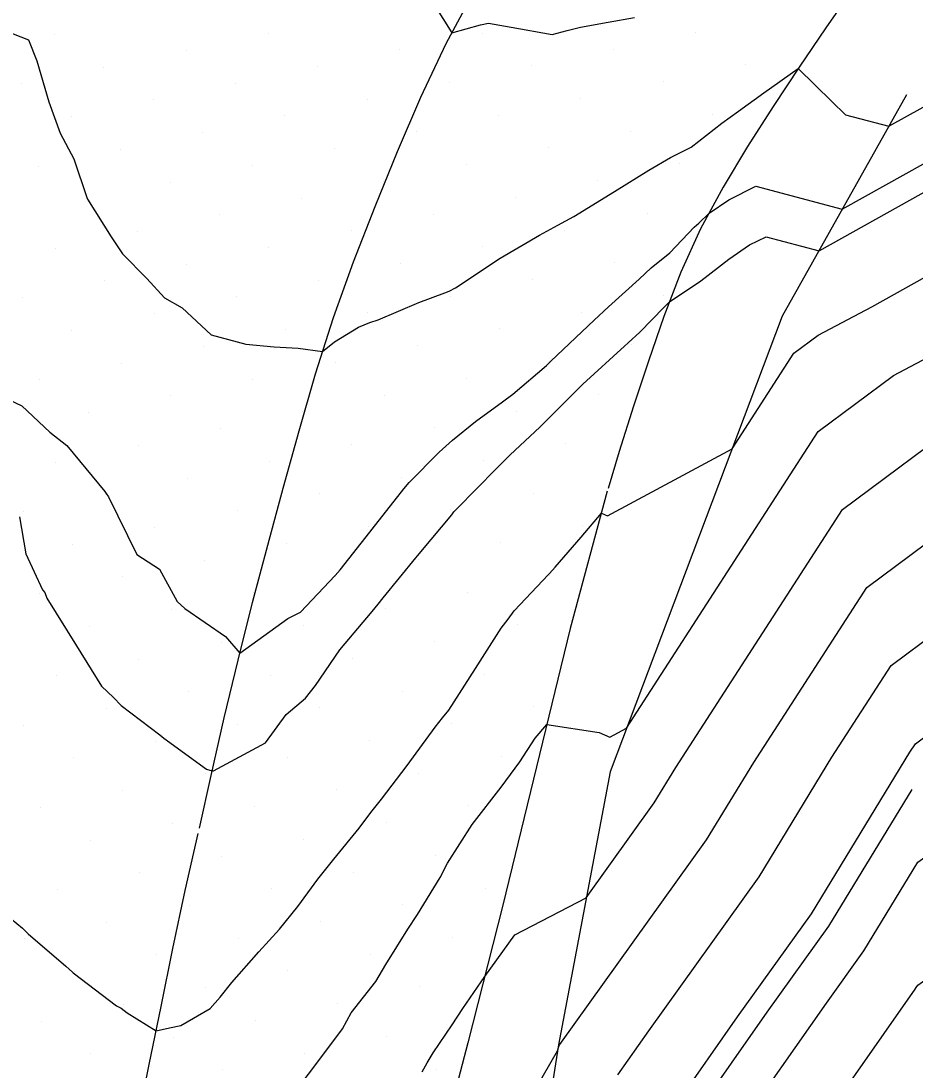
# Model space of a CAD drawing. Extents: x 2354170 to 2357230, y 866100 to 868290.
# Drawn here: x 2355362.17 to 2355399.86, y 867256.59 to 867300.83 of the extents above; entities that cross this region are included whole.
import ezdxf

# ---------------------------------------------------------------- set-up
doc = ezdxf.new("R2010")
doc.units = 0
for name, color, linetype in [('Default', 7, 'Continuous'), ('DTM Contours Major', 7, 'Continuous'), ('DTM Contours Minor', 7, 'Continuous'), ('Exist DTM Breakline', 7, 'Continuous'), ('Exist DTM Scan Elevation Point', 7, 'Continuous'), ('Exist Roads EOP', 7, 'Continuous'), ('PH Exist DTM Breakline', 7, 'Continuous')]:
    doc.layers.add(name, color=color, linetype=linetype)

msp = doc.modelspace()

# ---------------------------------------------------------------- linework, layer by layer
at = {"layer": 'Default'}
for points in [[(2355379.57, 867301.537), (2355380.335, 867300.326), (2355381.539, 867300.667), (2355381.875, 867300.728), (2355382.835, 867300.568), (2355384.56, 867300.254), (2355385.19, 867300.425), (2355385.757, 867300.567), (2355386.922, 867300.778), (2355388.035, 867300.976)], [(2355360.854, 867300.67), (2355362.486, 867300.032), (2355362.842, 867299.145), (2355363.337, 867297.415), (2355363.822, 867296.095), (2355364.389, 867295.007), (2355364.957, 867293.345), (2355364.974, 867293.305), (2355365.97, 867291.721), (2355366.45, 867291.005), (2355367.477, 867289.96), (2355368.217, 867289.146), (2355368.963, 867288.723), (2355370.183, 867287.586), (2355371.648, 867287.195), (2355372.846, 867287.08), (2355373.852, 867287.028), (2355374.882, 867286.885), (2355375.378, 867287.293), (2355376.399, 867287.919), (2355376.875, 867288.105), (2355377.226, 867288.225), (2355378.935, 867288.95), (2355380.033, 867289.366), (2355380.211, 867289.438), (2355380.487, 867289.567), (2355382.364, 867290.822), (2355384.023, 867291.79), (2355384.793, 867292.212), (2355385.474, 867292.574), (2355387.184, 867293.628), (2355388.634, 867294.533), (2355389.543, 867295.065), (2355389.858, 867295.22), (2355390.413, 867295.509), (2355391.717, 867296.521), (2355392.409, 867297.024), (2355393.481, 867297.8), (2355394.932, 867298.817), (2355396.349, 867297.434), (2355396.918, 867296.873), (2355398.748, 867296.388), (2355400.195, 867297.196)], [(2355362.108, 867279.912), (2355362.369, 867278.36), (2355363.072, 867276.838), (2355363.176, 867276.72), (2355363.26, 867276.483), (2355364.509, 867274.479), (2355365.565, 867272.774), (2355366.065, 867272.3), (2355366.396, 867271.963), (2355368.022, 867270.727), (2355368.195, 867270.575), (2355369.993, 867269.269), (2355370.227, 867269.202), (2355370.284, 867269.201), (2355372.475, 867270.386), (2355373.348, 867271.575), (2355374.167, 867272.264), (2355374.58, 867272.799), (2355375.609, 867274.307), (2355376.965, 867275.92), (2355377.227, 867276.234), (2355377.435, 867276.498), (2355378.807, 867278.187), (2355378.877, 867278.276), (2355379.462, 867278.956), (2355380.329, 867280.003), (2355380.416, 867280.12), (2355380.545, 867280.257), (2355382.204, 867281.934), (2355382.77, 867282.514), (2355384.057, 867283.706), (2355384.83, 867284.478), (2355385.859, 867285.512), (2355387.612, 867287.109), (2355387.761, 867287.251), (2355388.25, 867287.709), (2355389.271, 867288.749), (2355389.509, 867288.987), (2355390.832, 867289.866), (2355392.002, 867290.785), (2355392.882, 867291.379), (2355393.575, 867291.727), (2355395.808, 867291.135), (2355402.988, 867295.145)], [(2355360.539, 867263.948), (2355362.231, 867262.57), (2355362.465, 867262.328), (2355364.054, 867260.969), (2355364.334, 867260.719), (2355364.374, 867260.682), (2355366.201, 867259.295), (2355366.385, 867259.191), (2355366.645, 867259), (2355367.869, 867258.245), (2355368.427, 867258.363), (2355368.906, 867258.471), (2355370.136, 867259.186), (2355370.563, 867259.66), (2355371.052, 867260.283), (2355372.199, 867261.576), (2355373.062, 867262.534), (2355373.836, 867263.49), (2355374.68, 867264.63), (2355375.354, 867265.483), (2355376.429, 867266.791), (2355376.919, 867267.445), (2355377.36, 867268.005), (2355378.448, 867269.431), (2355379.626, 867271.05), (2355379.942, 867271.441), (2355380.203, 867271.763), (2355381.333, 867273.518), (2355382.415, 867275.226), (2355382.708, 867275.606), (2355382.958, 867275.954), (2355384.408, 867277.479), (2355384.443, 867277.519), (2355384.686, 867277.791), (2355385.782, 867279.063), (2355386.635, 867280.07), (2355386.895, 867279.951), (2355392.15, 867282.788), (2355394.748, 867286.811), (2355395.768, 867287.571), (2355398.032, 867288.766), (2355405.781, 867293.094)], [(2355373.499, 867255.37), (2355374.677, 867256.938), (2355375.725, 867258.32), (2355376.085, 867259.005), (2355377.12, 867260.324), (2355377.544, 867261.037), (2355378.477, 867262.522), (2355378.882, 867263.149), (2355379.836, 867264.708), (2355380.147, 867265.31), (2355381.185, 867266.94), (2355382.407, 867268.518), (2355383.2, 867269.58), (2355383.847, 867270.579), (2355384.339, 867271.165), (2355386.537, 867270.828), (2355386.984, 867270.624), (2355387.695, 867271.007), (2355395.772, 867283.519), (2355398.947, 867285.88), (2355405.986, 867289.597)], [(2355379.082, 867256.507), (2355379.286, 867256.886), (2355379.538, 867257.312), (2355380.348, 867258.495), (2355380.792, 867259.184), (2355381.72, 867260.535), (2355382.983, 867262.295), (2355385.996, 867263.851), (2355388.862, 867267.851), (2355389.774, 867269.347), (2355396.797, 867280.226), (2355402.125, 867284.19)], [(2355378.054, 867245.688), (2355384.786, 867257.39), (2355384.86, 867257.615), (2355384.867, 867257.633), (2355384.887, 867257.662), (2355391.072, 867266.293), (2355393.063, 867269.562), (2355397.822, 867276.934), (2355405.303, 867282.499)], [(2355387.333, 867256.39), (2355388.631, 867258.246), (2355393.281, 867264.735), (2355396.352, 867269.777), (2355398.847, 867273.641), (2355408.482, 867280.809), (2355409.976, 867281.598), (2355411.444, 867281.482), (2355419.976, 867281.71), (2355421.324, 867281.361), (2355429.976, 867280.993), (2355430.749, 867280.786), (2355433.166, 867280.014), (2355438.292, 867278.33), (2355439.976, 867278.305), (2355446.092, 867276.129), (2355449.977, 867275.234), (2355457.984, 867272.006), (2355460.54, 867271.108), (2355462.81, 867270.014), (2355467.768, 867267.805), (2355469.977, 867266.791), (2355474.494, 867264.53)], [(2355380.805, 867226.756), (2355381.176, 867230.101), (2355381.616, 867230.731), (2355381.903, 867231.396), (2355388.992, 867252.803), (2355389.799, 867255.146), (2355392.375, 867258.829), (2355395.49, 867263.177), (2355399.641, 867269.992), (2355399.872, 867270.349), (2355401.586, 867271.624), (2355409.976, 867277.369), (2355417.669, 867277.707), (2355419.976, 867278.401), (2355427.876, 867277.913), (2355429.976, 867278.369), (2355436.266, 867276.303), (2355439.976, 867276.249), (2355444.575, 867274.612), (2355448.644, 867273.675)], [(2355392.265, 867253.902), (2355396.118, 867259.412), (2355397.699, 867261.619), (2355399.976, 867265.356), (2355406.526, 867270.014), (2355409.976, 867272.376), (2355412.447, 867272.485), (2355419.976, 867274.749), (2355424.437, 867274.474), (2355429.976, 867275.677), (2355434.239, 867274.276), (2355439.976, 867274.192), (2355443.058, 867273.096), (2355449.977, 867271.501), (2355453.667, 867270.014), (2355457.94, 867267.977), (2355459.977, 867267.314), (2355465.027, 867265.064), (2355469.977, 867262.792), (2355471.828, 867261.865)], [(2355394.731, 867252.659), (2355399.862, 867259.996), (2355399.909, 867260.061), (2355399.976, 867260.172), (2355400.523, 867260.56), (2355409.976, 867267.543), (2355416.371, 867270.014), (2355419.976, 867271.098), (2355420.997, 867271.035), (2355429.976, 867272.984), (2355432.212, 867272.25), (2355439.976, 867272.136), (2355441.542, 867271.579), (2355448.333, 867270.014), (2355449.59, 867269.627), (2355449.977, 867269.566), (2355456.445, 867266.482), (2355459.977, 867265.333), (2355463.656, 867263.693), (2355469.977, 867260.792), (2355470.496, 867260.533)]]:
    msp.add_lwpolyline(points, dxfattribs=at)
at = {"layer": 'DTM Contours Major'}
msp.add_lwpolyline([(2355379.082, 867256.507), (2355379.286, 867256.886), (2355379.538, 867257.312), (2355380.348, 867258.495), (2355380.792, 867259.184), (2355381.72, 867260.535), (2355382.983, 867262.295), (2355385.996, 867263.851), (2355388.862, 867267.851), (2355389.774, 867269.347), (2355396.797, 867280.226), (2355402.125, 867284.19)], dxfattribs=at)
at = {"layer": 'DTM Contours Minor'}
for points in [[(2355360.805, 867285.257), (2355362.209, 867284.595), (2355363.382, 867283.491), (2355364.104, 867282.928), (2355365.696, 867280.986), (2355365.764, 867280.906), (2355365.858, 867280.759), (2355367.054, 867278.326), (2355368.007, 867277.704), (2355368.745, 867276.35), (2355369.072, 867276.052), (2355370.794, 867274.868), (2355371.393, 867274.167), (2355373.413, 867275.626), (2355373.948, 867275.899), (2355375.41, 867277.437), (2355375.621, 867277.681), (2355376.87, 867279.272), (2355376.973, 867279.4), (2355378.302, 867281.096), (2355378.534, 867281.365), (2355379.791, 867282.645), (2355380.364, 867283.152), (2355381.333, 867283.931), (2355382.46, 867284.763), (2355382.9, 867285.095), (2355384.317, 867286.295), (2355384.436, 867286.413), (2355384.46, 867286.438), (2355384.501, 867286.475), (2355386.323, 867288.203), (2355386.932, 867288.774), (2355388.229, 867289.939), (2355388.726, 867290.412), (2355389.522, 867291.042), (2355390.547, 867292.133), (2355390.738, 867292.295), (2355391.175, 867292.722), (2355392.008, 867293.284), (2355393.139, 867293.853), (2355396.788, 867292.886), (2355402.057, 867295.829)], [(2355390.621, 867254.731), (2355393.622, 867259.024), (2355396.227, 867262.658), (2355399.734, 867268.416)]]:
    msp.add_lwpolyline(points, dxfattribs=at)
at = {"layer": 'Exist DTM Breakline'}
for points in [[(2355369.691, 867266.785), (2355370.182, 867269.007), (2355370.739, 867271.444), (2355371.319, 867273.876), (2355371.931, 867276.3), (2355372.569, 867278.717), (2355373.226, 867281.129), (2355373.895, 867283.538), (2355374.584, 867285.941), (2355375.338, 867288.325), (2355376.19, 867290.675), (2355377.105, 867293.001), (2355378.045, 867295.318), (2355379.027, 867297.617), (2355380.095, 867299.877), (2355381.276, 867302.08)], [(2355362.111, 867222.252), (2355362.414, 867224.734), (2355362.756, 867227.21), (2355363.099, 867229.686), (2355363.442, 867232.163), (2355363.793, 867234.638), (2355364.17, 867237.109), (2355364.547, 867239.581), (2355364.923, 867242.052), (2355365.315, 867244.521), (2355365.753, 867246.983), (2355366.19, 867249.444), (2355366.628, 867251.905), (2355367.079, 867254.364), (2355367.578, 867256.814), (2355368.076, 867259.264), (2355368.575, 867261.714), (2355369.089, 867264.16), (2355369.643, 867266.566)]]:
    msp.add_lwpolyline(points, dxfattribs=at)
at = {"layer": 'Exist DTM Scan Elevation Point'}
for p, q in [((2355363.576, 867300.254), (2355363.576, 867300.254)), ((2355372.59, 867300.286), (2355372.59, 867300.286)), ((2355381.604, 867300.317), (2355381.604, 867300.317)), ((2355390.618, 867300.349), (2355390.618, 867300.349)), ((2355369.126, 867299.58), (2355369.126, 867299.58)), ((2355378.139, 867299.612), (2355378.139, 867299.612)), ((2355387.153, 867299.644), (2355387.153, 867299.644)), ((2355365.661, 867298.875), (2355365.661, 867298.875)), ((2355374.675, 867298.906), (2355374.675, 867298.906)), ((2355383.689, 867298.938), (2355383.689, 867298.938)), ((2355392.703, 867298.97), (2355392.703, 867298.97)), ((2355371.211, 867298.201), (2355371.211, 867298.201)), ((2355380.224, 867298.232), (2355380.224, 867298.232)), ((2355389.238, 867298.264), (2355389.238, 867298.264)), ((2355362.197, 867298.169), (2355362.197, 867298.169)), ((2355367.746, 867297.495), (2355367.746, 867297.495)), ((2355376.76, 867297.527), (2355376.76, 867297.527)), ((2355385.774, 867297.559), (2355385.774, 867297.559)), ((2355391.323, 867296.885), (2355391.323, 867296.885)), ((2355364.282, 867296.79), (2355364.282, 867296.79)), ((2355373.296, 867296.821), (2355373.296, 867296.821)), ((2355382.309, 867296.853), (2355382.309, 867296.853)), ((2355369.831, 867296.116), (2355369.831, 867296.116)), ((2355378.845, 867296.147), (2355378.845, 867296.147)), ((2355387.859, 867296.179), (2355387.859, 867296.179)), ((2355366.367, 867295.41), (2355366.367, 867295.41)), ((2355375.381, 867295.442), (2355375.381, 867295.442)), ((2355384.394, 867295.474), (2355384.394, 867295.474)), ((2355362.902, 867294.705), (2355362.902, 867294.705)), ((2355371.916, 867294.736), (2355371.916, 867294.736)), ((2355380.93, 867294.768), (2355380.93, 867294.768)), ((2355389.944, 867294.8), (2355389.944, 867294.8)), ((2355368.452, 867294.031), (2355368.452, 867294.031)), ((2355377.466, 867294.063), (2355377.466, 867294.063)), ((2355386.479, 867294.094), (2355386.479, 867294.094)), ((2355374.001, 867293.357), (2355374.001, 867293.357)), ((2355383.015, 867293.389), (2355383.015, 867293.389)), ((2355364.987, 867293.325), (2355364.987, 867293.325)), ((2355370.537, 867292.651), (2355370.537, 867292.651)), ((2355379.551, 867292.683), (2355379.551, 867292.683)), ((2355388.564, 867292.715), (2355388.564, 867292.715)), ((2355385.1, 867292.009), (2355385.1, 867292.009)), ((2355367.072, 867291.946), (2355367.072, 867291.946)), ((2355376.086, 867291.978), (2355376.086, 867291.978)), ((2355363.608, 867291.24), (2355363.608, 867291.24)), ((2355372.622, 867291.272), (2355372.622, 867291.272)), ((2355381.636, 867291.304), (2355381.636, 867291.304)), ((2355369.157, 867290.566), (2355369.157, 867290.566)), ((2355378.171, 867290.598), (2355378.171, 867290.598)), ((2355387.185, 867290.63), (2355387.185, 867290.63)), ((2355365.693, 867289.861), (2355365.693, 867289.861)), ((2355374.707, 867289.893), (2355374.707, 867289.893)), ((2355383.721, 867289.924), (2355383.721, 867289.924)), ((2355362.228, 867289.155), (2355362.228, 867289.155)), ((2355371.242, 867289.187), (2355371.242, 867289.187)), ((2355380.256, 867289.219), (2355380.256, 867289.219)), ((2355389.27, 867289.25), (2355389.27, 867289.25)), ((2355367.778, 867288.481), (2355367.778, 867288.481)), ((2355376.792, 867288.513), (2355376.792, 867288.513)), ((2355385.806, 867288.545), (2355385.806, 867288.545)), ((2355364.313, 867287.776), (2355364.313, 867287.776)), ((2355373.327, 867287.808), (2355373.327, 867287.808)), ((2355382.341, 867287.839), (2355382.341, 867287.839)), ((2355387.891, 867287.165), (2355387.891, 867287.165)), ((2355369.863, 867287.102), (2355369.863, 867287.102)), ((2355378.877, 867287.134), (2355378.877, 867287.134)), ((2355366.398, 867286.396), (2355366.398, 867286.396)), ((2355375.412, 867286.428), (2355375.412, 867286.428)), ((2355384.426, 867286.46), (2355384.426, 867286.46)), ((2355362.934, 867285.691), (2355362.934, 867285.691)), ((2355371.948, 867285.723), (2355371.948, 867285.723)), ((2355380.962, 867285.754), (2355380.962, 867285.754)), ((2355368.483, 867285.017), (2355368.483, 867285.017)), ((2355377.497, 867285.049), (2355377.497, 867285.049)), ((2355386.511, 867285.08), (2355386.511, 867285.08)), ((2355365.019, 867284.311), (2355365.019, 867284.311)), ((2355374.033, 867284.343), (2355374.033, 867284.343)), ((2355383.047, 867284.375), (2355383.047, 867284.375)), ((2355370.568, 867283.638), (2355370.568, 867283.638)), ((2355379.582, 867283.669), (2355379.582, 867283.669)), ((2355367.104, 867282.932), (2355367.104, 867282.932)), ((2355376.118, 867282.964), (2355376.118, 867282.964)), ((2355385.132, 867282.995), (2355385.132, 867282.995)), ((2355381.667, 867282.29), (2355381.667, 867282.29)), ((2355363.64, 867282.226), (2355363.64, 867282.226)), ((2355372.653, 867282.258), (2355372.653, 867282.258)), ((2355369.189, 867281.553), (2355369.189, 867281.553)), ((2355378.203, 867281.584), (2355378.203, 867281.584)), ((2355365.725, 867280.847), (2355365.725, 867280.847)), ((2355374.738, 867280.879), (2355374.738, 867280.879)), ((2355383.752, 867280.91), (2355383.752, 867280.91)), ((2355362.26, 867280.141), (2355362.26, 867280.141)), ((2355371.274, 867280.173), (2355371.274, 867280.173)), ((2355380.288, 867280.205), (2355380.288, 867280.205)), ((2355367.81, 867279.468), (2355367.81, 867279.468)), ((2355376.823, 867279.499), (2355376.823, 867279.499)), ((2355385.837, 867279.531), (2355385.837, 867279.531)), ((2355364.345, 867278.762), (2355364.345, 867278.762)), ((2355373.359, 867278.794), (2355373.359, 867278.794)), ((2355382.373, 867278.825), (2355382.373, 867278.825)), ((2355369.895, 867278.088), (2355369.895, 867278.088)), ((2355378.908, 867278.12), (2355378.908, 867278.12)), ((2355375.444, 867277.414), (2355375.444, 867277.414)), ((2355384.458, 867277.446), (2355384.458, 867277.446)), ((2355366.43, 867277.383), (2355366.43, 867277.383)), ((2355362.966, 867276.677), (2355362.966, 867276.677)), ((2355371.98, 867276.709), (2355371.98, 867276.709)), ((2355380.993, 867276.74), (2355380.993, 867276.74)), ((2355368.515, 867276.003), (2355368.515, 867276.003)), ((2355377.529, 867276.035), (2355377.529, 867276.035)), ((2355365.051, 867275.298), (2355365.051, 867275.298)), ((2355374.065, 867275.329), (2355374.065, 867275.329)), ((2355383.078, 867275.361), (2355383.078, 867275.361)), ((2355370.6, 867274.624), (2355370.6, 867274.624)), ((2355379.614, 867274.655), (2355379.614, 867274.655)), ((2355367.136, 867273.918), (2355367.136, 867273.918)), ((2355376.15, 867273.95), (2355376.15, 867273.95)), ((2355363.671, 867273.213), (2355363.671, 867273.213)), ((2355372.685, 867273.244), (2355372.685, 867273.244)), ((2355381.699, 867273.276), (2355381.699, 867273.276)), ((2355369.221, 867272.539), (2355369.221, 867272.539)), ((2355378.234, 867272.57), (2355378.234, 867272.57)), ((2355365.756, 867271.833), (2355365.756, 867271.833)), ((2355374.77, 867271.865), (2355374.77, 867271.865)), ((2355383.784, 867271.897), (2355383.784, 867271.897)), ((2355362.292, 867271.128), (2355362.292, 867271.128)), ((2355371.306, 867271.159), (2355371.306, 867271.159)), ((2355380.319, 867271.191), (2355380.319, 867271.191)), ((2355367.841, 867270.454), (2355367.841, 867270.454)), ((2355376.855, 867270.485), (2355376.855, 867270.485)), ((2355364.377, 867269.748), (2355364.377, 867269.748)), ((2355373.391, 867269.78), (2355373.391, 867269.78)), ((2355382.404, 867269.812), (2355382.404, 867269.812)), ((2355369.926, 867269.074), (2355369.926, 867269.074)), ((2355378.94, 867269.106), (2355378.94, 867269.106)), ((2355366.462, 867268.369), (2355366.462, 867268.369)), ((2355375.476, 867268.4), (2355375.476, 867268.4)), ((2355372.011, 867267.695), (2355372.011, 867267.695)), ((2355381.025, 867267.727), (2355381.025, 867267.727)), ((2355362.997, 867267.663), (2355362.997, 867267.663)), ((2355368.547, 867266.989), (2355368.547, 867266.989)), ((2355377.561, 867267.021), (2355377.561, 867267.021)), ((2355365.082, 867266.284), (2355365.082, 867266.284)), ((2355374.096, 867266.315), (2355374.096, 867266.315)), ((2355370.632, 867265.61), (2355370.632, 867265.61)), ((2355379.646, 867265.642), (2355379.646, 867265.642)), ((2355367.167, 867264.904), (2355367.167, 867264.904)), ((2355376.181, 867264.936), (2355376.181, 867264.936)), ((2355363.703, 867264.199), (2355363.703, 867264.199)), ((2355372.717, 867264.23), (2355372.717, 867264.23)), ((2355381.731, 867264.262), (2355381.731, 867264.262)), ((2355369.252, 867263.525), (2355369.252, 867263.525)), ((2355378.266, 867263.557), (2355378.266, 867263.557)), ((2355365.788, 867262.819), (2355365.788, 867262.819)), ((2355374.802, 867262.851), (2355374.802, 867262.851)), ((2355362.324, 867262.114), (2355362.324, 867262.114)), ((2355371.337, 867262.146), (2355371.337, 867262.146)), ((2355380.351, 867262.177), (2355380.351, 867262.177)), ((2355367.873, 867261.44), (2355367.873, 867261.44)), ((2355376.887, 867261.472), (2355376.887, 867261.472)), ((2355364.408, 867260.734), (2355364.408, 867260.734)), ((2355373.422, 867260.766), (2355373.422, 867260.766)), ((2355369.958, 867260.061), (2355369.958, 867260.061)), ((2355378.972, 867260.092), (2355378.972, 867260.092)), ((2355366.493, 867259.355), (2355366.493, 867259.355)), ((2355375.507, 867259.387), (2355375.507, 867259.387)), ((2355363.029, 867258.649), (2355363.029, 867258.649)), ((2355372.043, 867258.681), (2355372.043, 867258.681)), ((2355368.578, 867257.976), (2355368.578, 867257.976)), ((2355377.592, 867258.007), (2355377.592, 867258.007)), ((2355365.114, 867257.27), (2355365.114, 867257.27)), ((2355374.128, 867257.302), (2355374.128, 867257.302)), ((2355379.677, 867256.628), (2355379.677, 867256.628)), ((2355370.663, 867256.596), (2355370.663, 867256.596))]:
    msp.add_line(p, q, dxfattribs=at)
at = {"layer": 'Exist Roads EOP'}
for points in [[(2355397.236, 867302.181), (2355396.097, 867300.537), (2355394.975, 867298.881), (2355393.872, 867297.213), (2355392.796, 867295.527), (2355391.764, 867293.814), (2355390.814, 867292.054), (2355389.984, 867290.235), (2355389.273, 867288.366), (2355388.618, 867286.476), (2355387.991, 867284.577), (2355387.389, 867282.67), (2355386.916, 867281.104)], [(2355386.885, 867280.998), (2355385.323, 867275.205), (2355383.904, 867269.375), (2355382.486, 867263.545), (2355381.006, 867257.731), (2355379.484, 867251.927), (2355377.98, 867246.118), (2355376.51, 867240.301), (2355375.056, 867234.48), (2355373.658, 867228.646), (2355372.911, 867222.694), (2355372.138, 867216.744), (2355371.298, 867210.803), (2355370.535, 867204.852), (2355370.111, 867198.868), (2355369.832, 867192.874), (2355369.606, 867186.878), (2355369.411, 867180.881), (2355369.247, 867174.884), (2355369.119, 867168.885)]]:
    msp.add_lwpolyline(points, dxfattribs=at)
at = {"layer": 'PH Exist DTM Breakline'}
msp.add_lwpolyline([(2355399.49, 867297.714), (2355394.262, 867288.372), (2355386.998, 867269.166), (2355384.828, 867257.653), (2355380.592, 867230.771), (2355378.127, 867204.03), (2355375.621, 867180.833), (2355374.759, 867156.571), (2355374.164, 867136.888), (2355373.456, 867121.721)], dxfattribs=at)

doc.saveas('drawing.dxf')
